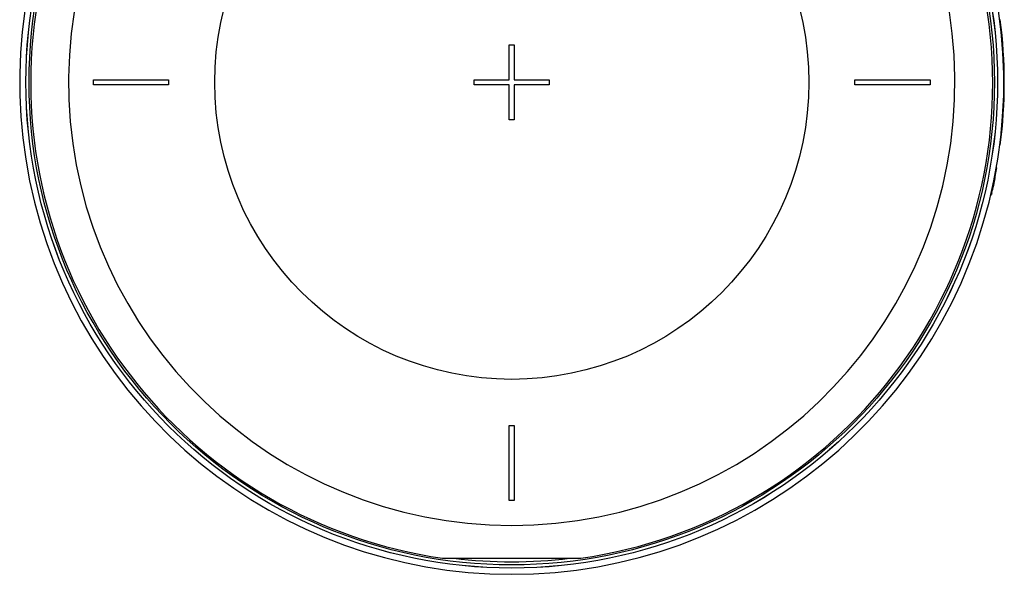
# Model space of a CAD drawing. Header units: millimetres. Extents: x 0 to 297, y 0 to 210.
# Tile 286 of 401: x 236.6 to 246.42, y 150.05 to 155.58. Entities that reach past the tile are written whole.
import ezdxf

# ---------------------------------------------------------------- set-up
doc = ezdxf.new("R2010")
doc.units = ezdxf.units.MM
doc.header["$LTSCALE"] = 16.335
doc.layers.get('0').update_dxf_attribs({"linetype": 'CONTINUOUS'})
doc.layers.add('08_SURFACES', color=7, linetype='CONTINUOUS')
doc.layers.add('AXES_REF', color=7, linetype='CONTINUOUS')

msp = doc.modelspace()

# ---------------------------------------------------------------- linework, layer by layer
at = {"color": 7, "linetype": 'Continuous'}
for p, q in [((241.4819, 154.9815), (241.4819, 155.3315)), ((241.4819, 155.3315), (241.5319, 155.3315)), ((241.5319, 155.3315), (241.5319, 154.9815)), ((237.3319, 154.9315), (237.3319, 154.9815)), ((237.3319, 154.9815), (238.0819, 154.9815)), ((238.0819, 154.9815), (238.0819, 154.9315)), ((241.1319, 154.9815), (241.4819, 154.9815)), ((241.1319, 154.9315), (241.1319, 154.9815)), ((241.5319, 154.9815), (241.8819, 154.9815)), ((241.8819, 154.9815), (241.8819, 154.9315)), ((244.9319, 154.9815), (245.6819, 154.9815)), ((244.9319, 154.9315), (244.9319, 154.9815)), ((245.6819, 154.9815), (245.6819, 154.9315)), ((238.0819, 154.9315), (237.3319, 154.9315)), ((241.4819, 154.9315), (241.1319, 154.9315)), ((241.4819, 154.5815), (241.4819, 154.9315)), ((241.8819, 154.9315), (241.5319, 154.9315)), ((241.5319, 154.9315), (241.5319, 154.5815)), ((245.6819, 154.9315), (244.9319, 154.9315)), ((241.5319, 154.5815), (241.4819, 154.5815)), ((241.4819, 151.5315), (241.5319, 151.5315)), ((241.4819, 150.7815), (241.4819, 151.5315)), ((241.5319, 151.5315), (241.5319, 150.7815)), ((241.5319, 150.7815), (241.4819, 150.7815)), ((240.8159, 150.2065), (242.1979, 150.2065))]:
    msp.add_line(p, q, dxfattribs=at)
for radius in [4.8479, 4.8475, 4.8165]:
    msp.add_circle((241.5069, 154.9565), radius, dxfattribs=at)
for radius, start, end in [(4.8, 278.27713, 261.72287), (4.785, 263.06787, 276.93213)]:
    msp.add_arc((241.5069, 154.9565), radius, start, end, dxfattribs=at)
at = {"layer": '08_SURFACES', "color": 7, "linetype": 'Continuous'}
for p, q in [((246.382, 155.5815), (246.377, 155.5815)), ((246.377, 154.3315), (246.382, 154.3315)), ((246.3423, 154.1037), (246.3474, 154.1037)), ((246.3225, 153.9981), (246.3276, 153.9981)), ((246.3302, 154.0381), (246.3347, 154.0381)), ((246.3307, 154.0405), (246.3358, 154.0405)), ((246.299, 153.8869), (246.3035, 153.8869)), ((246.2863, 153.8317), (246.2915, 153.8317)), ((246.2863, 153.8313), (246.2914, 153.8313)), ((246.2932, 153.8392), (246.293, 153.8383)), ((246.2961, 153.8535), (246.2932, 153.8392))]:
    msp.add_line(p, q, dxfattribs=at)
at = {"layer": '08_SURFACES', "color": 9, "linetype": 'Continuous'}
for p, q in [((246.3349, 154.0626), (246.34, 154.0626)), ((246.3391, 154.0857), (246.3442, 154.0857)), ((246.3414, 154.0985), (246.3464, 154.0985)), ((246.3322, 154.0485), (246.3373, 154.0485)), ((246.2881, 153.8392), (246.2932, 153.8392))]:
    msp.add_line(p, q, dxfattribs=at)
at = {"layer": '08_SURFACES', "color": 7, "linetype": 'Continuous'}
for radius, start, end in [(4.9114, 352.68906, 7.31094), (4.915, 352.69439, 7.30561), (4.91, 352.63066, 352.68691), (4.915, 349.2209, 350.00869), (4.915, 346.76656, 349.21305), (4.91, 348.6962, 348.70588)]:
    msp.add_arc((241.5069, 154.9565), radius, start, end, dxfattribs=at)
for points, knots in [([(246.3268, 153.9941), (246.325, 153.9853), (246.3175, 153.9495), (246.3096, 153.9138), (246.3035, 153.8869)], [0, 0, 0, 0, 0.245142, 1, 1, 1, 1]), ([(246.323, 154.0007), (246.324, 154.0018), (246.3254, 154.0033), (246.3273, 154.005), (246.328, 154.005)], [0, 0, 0, 0, 0.666509, 1, 1, 1, 1]), ([(246.328, 154.005), (246.3287, 154.005), (246.328, 154.0016), (246.328, 154.0003), (246.3277, 153.999)], [0, 0, 0, 0, 0.344392, 1, 1, 1, 1]), ([(246.3347, 154.0381), (246.3344, 154.0381), (246.3325, 154.0374), (246.331, 154.036), (246.3296, 154.0349)], [0, 0, 0, 0, 0.131636, 1, 1, 1, 1]), ([(246.3351, 154.0366), (246.3351, 154.037), (246.3353, 154.0375), (246.3349, 154.0381), (246.3347, 154.0381)], [0, 0, 0, 0, 0.664549, 1, 1, 1, 1]), ([(246.3035, 153.8869), (246.303, 153.8853), (246.301, 153.8798), (246.2983, 153.8743), (246.2955, 153.8712)], [0, 0, 0, 0, 0.286213, 1, 1, 1, 1])]:
    msp.add_open_spline(points, degree=3, knots=knots, dxfattribs=at)
msp.add_open_spline([(246.2885, 153.8411), (246.2918, 153.8446), (246.2944, 153.8489), (246.2961, 153.8535)], degree=3, dxfattribs=at)
at = {"layer": 'AXES_REF', "color": 9, "linetype": 'Continuous'}
msp.add_circle((241.5069, 154.9565), 2.9643, dxfattribs=at)
at = {"layer": 'AXES_REF', "color": 7, "linetype": 'Continuous'}
msp.add_arc((241.5069, 154.9565), 4.91, 113.08267, 66.91733, dxfattribs=at)
at = {"layer": 'AXES_REF', "color": 9, "linetype": 'Continuous'}
msp.add_arc((241.5069, 154.9565), 4.4223, 94.41181, 85.58819, dxfattribs=at)

doc.saveas('drawing.dxf')
